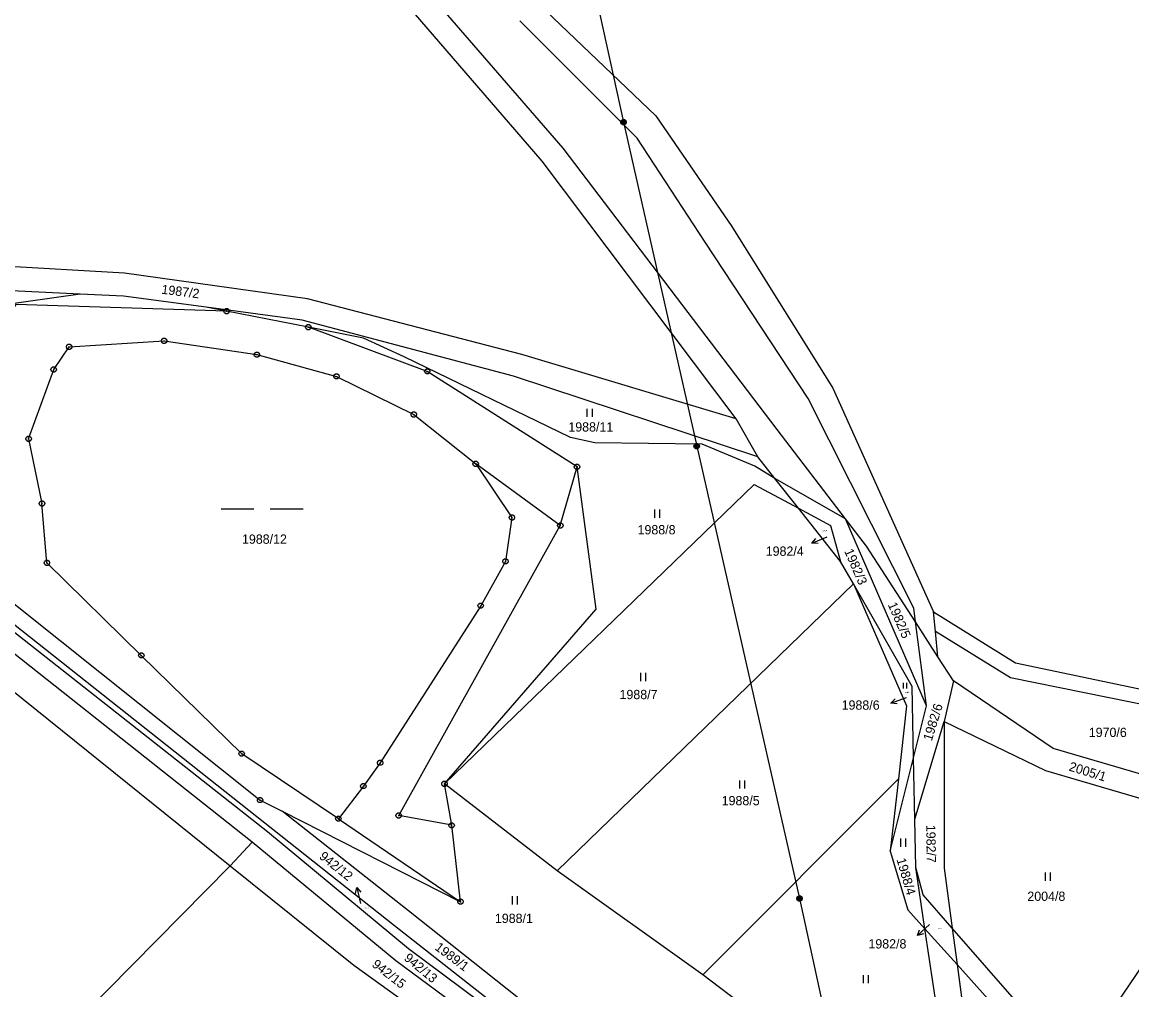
# Model space of a CAD drawing. Extents: x -609861 to -605046, y -1120287 to -1116307.
# Drawn here: x -608045.2 to -607842.1, y -1118548.1 to -1118371 of the extents above; entities that cross this region are included whole.
import ezdxf

# ---------------------------------------------------------------- set-up
doc = ezdxf.new("R2010")
doc.units = 0
for name, color, linetype in [('Vrstva 1', 7, 'Continuous'), ('Vrstva 2', 7, 'Continuous'), ('Vrstva 3', 7, 'Continuous'), ('Vrstva 4', 7, 'Continuous'), ('Vrstva 6', 7, 'Continuous'), ('Vrstva 7', 7, 'Continuous'), ('Vrstva 8', 7, 'Continuous')]:
    doc.layers.add(name, color=color, linetype=linetype)

msp = doc.modelspace()

# ---------------------------------------------------------------- linework, layer by layer
at = {"layer": 'Vrstva 1'}
for p, q in [((-607946.16, -1118394.09), (-607982.69, -1118351.97)), ((-607949.99, -1118396.5), (-607985.87, -1118354.94)), ((-607950.69, -1118367.69), (-607929.22, -1118388.15)), ((-607932.64, -1118392.25), (-607954.1, -1118370.79)), ((-607929.22, -1118388.15), (-607915.27, -1118408.41)), ((-607920.19, -1118411.32), (-607932.64, -1118392.25)), ((-607906.98, -1118445.59), (-607946.16, -1118394.09)), ((-607914.46, -1118443.61), (-607949.99, -1118396.5)), ((-607915.27, -1118408.41), (-607896.81, -1118438.01)), ((-607901.3, -1118439.93), (-607920.19, -1118411.32)), ((-608026.45, -1118416.98), (-608060.98, -1118414.98)), ((-607992.95, -1118421.67), (-608026.45, -1118416.98)), ((-608034.61, -1118420.8), (-608061.03, -1118419.53)), ((-608034.61, -1118420.8), (-608069.55, -1118425.69)), ((-608026.64, -1118421.18), (-608034.61, -1118420.8)), ((-608011.51, -1118423.21), (-608026.64, -1118421.18)), ((-607953.75, -1118431.86), (-607992.95, -1118421.67)), ((-608007.77, -1118423.94), (-608011.51, -1118423.21)), ((-607993.94, -1118425.56), (-608011.51, -1118423.21)), ((-607992.8, -1118426.86), (-608007.77, -1118423.94)), ((-607955.24, -1118435.8), (-607993.94, -1118425.56)), ((-607982.69, -1118428.84), (-607992.8, -1118426.86)), ((-607971.04, -1118434.95), (-607992.8, -1118426.86)), ((-607975.29, -1118432.27), (-607982.69, -1118428.84)), ((-607914.46, -1118443.61), (-607953.75, -1118431.86)), ((-607944.81, -1118447.06), (-607975.29, -1118432.27)), ((-607943.61, -1118452.43), (-607971.04, -1118434.95)), ((-607910.53, -1118450.6), (-607955.24, -1118435.8)), ((-607896.81, -1118438.01), (-607878.35, -1118478.94)), ((-607881.98, -1118478.27), (-607901.3, -1118439.93)), ((-607910.53, -1118450.6), (-607914.46, -1118443.61)), ((-607894.46, -1118461.91), (-607906.98, -1118445.59)), ((-608044.02, -1118447.3), (-608041.58, -1118459.13)), ((-607940.38, -1118448.02), (-607944.81, -1118447.06)), ((-607920.7, -1118448.29), (-607940.38, -1118448.02)), ((-607911.08, -1118452.26), (-607920.7, -1118448.29)), ((-608100.05, -1118450.74), (-608007.13, -1118525.41)), ((-607940.14, -1118478.44), (-607943.61, -1118452.43)), ((-607907.39, -1118454.57), (-607911.08, -1118452.26)), ((-607907.39, -1118454.57), (-607910.53, -1118450.6)), ((-607967.88, -1118510.44), (-607911.18, -1118455.62)), ((-607911.18, -1118455.62), (-607903.09, -1118459.99)), ((-607894.46, -1118461.91), (-607907.39, -1118454.57)), ((-607903.09, -1118459.99), (-607907.39, -1118454.57)), ((-607977.01, -1118536.43), (-608077.24, -1118457.15)), ((-607903.09, -1118459.99), (-607897.22, -1118463.17)), ((-607895.37, -1118469.75), (-607903.09, -1118459.99)), ((-607879.62, -1118496.15), (-607894.46, -1118461.91)), ((-607890.6, -1118466.95), (-607894.46, -1118461.91)), ((-607897.22, -1118463.17), (-607895.37, -1118469.75)), ((-607881.65, -1118480.8), (-607890.6, -1118466.95)), ((-607893.03, -1118473.84), (-607895.37, -1118469.75)), ((-607947.27, -1118526.33), (-607893.03, -1118473.84)), ((-607882.26, -1118492.63), (-607893.03, -1118473.84)), ((-607893.03, -1118473.84), (-607883.27, -1118496.15)), ((-607967.88, -1118510.44), (-607940.14, -1118478.44)), ((-607881.65, -1118480.8), (-607881.98, -1118478.27)), ((-608051.01, -1118479.26), (-608000.26, -1118519.14)), ((-607879.62, -1118496.15), (-607881.65, -1118480.8)), ((-607877.54, -1118487.16), (-607881.65, -1118480.8)), ((-607878.35, -1118478.94), (-607863.33, -1118488.28)), ((-607877.97, -1118482.56), (-607878.35, -1118478.94)), ((-608003.1, -1118521.13), (-608053.54, -1118481.2)), ((-607877.54, -1118487.16), (-607877.97, -1118482.56)), ((-607864.23, -1118491.04), (-607877.97, -1118482.56)), ((-607874.69, -1118491.56), (-607877.54, -1118487.16)), ((-607863.33, -1118488.28), (-607834.13, -1118494.43)), ((-607834.95, -1118497), (-607864.23, -1118491.04)), ((-607882, -1118505.65), (-607882.26, -1118492.63)), ((-607874.69, -1118491.56), (-607876.42, -1118498.99)), ((-607856.42, -1118503.94), (-607874.69, -1118491.56)), ((-607883.27, -1118496.15), (-607884.78, -1118509.52)), ((-607882, -1118505.65), (-607879.62, -1118496.15)), ((-607881.77, -1118516.87), (-607876.42, -1118498.99)), ((-607876.42, -1118498.99), (-607876.39, -1118525.84)), ((-607876.42, -1118498.99), (-607857.86, -1118507.98)), ((-607820.38, -1118514.5), (-607856.42, -1118503.94)), ((-607886.28, -1118522.77), (-607882, -1118505.65)), ((-607881.77, -1118516.87), (-607882, -1118505.65)), ((-607857.86, -1118507.98), (-607822.93, -1118518.26)), ((-607947.27, -1118526.33), (-607967.88, -1118510.44)), ((-607966.57, -1118518.02), (-607967.88, -1118510.44)), ((-607884.78, -1118509.52), (-607920.61, -1118545.38)), ((-607884.78, -1118509.52), (-607886.28, -1118522.77)), ((-607974.48, -1118533.66), (-607997.62, -1118515.45)), ((-607997.62, -1118515.45), (-607964.95, -1118532.01)), ((-607881.59, -1118525.74), (-607881.77, -1118516.87)), ((-608000.26, -1118519.14), (-607974.5, -1118540.57)), ((-607964.95, -1118532.01), (-607966.57, -1118518.02)), ((-608007.13, -1118525.41), (-608003.1, -1118521.13)), ((-607976.77, -1118542.79), (-608003.1, -1118521.13)), ((-607886.28, -1118522.77), (-607883.06, -1118533.5)), ((-608110.26, -1118629.98), (-608007.13, -1118525.41)), ((-608007.13, -1118525.41), (-607984.48, -1118543.61)), ((-607920.61, -1118545.38), (-607947.27, -1118526.33)), ((-607880.27, -1118530.72), (-607881.59, -1118525.74)), ((-607879.92, -1118536.98), (-607881.59, -1118525.74)), ((-607876.39, -1118525.84), (-607874.91, -1118536.86)), ((-607849.63, -1118557.8), (-607828.91, -1118527.06)), ((-607874.91, -1118536.86), (-607880.27, -1118530.72)), ((-607904.83, -1118588.81), (-607974.48, -1118533.66)), ((-607883.06, -1118533.5), (-607879.92, -1118536.98)), ((-607924.25, -1118577.78), (-607977.01, -1118536.43)), ((-607879.92, -1118536.98), (-607874.02, -1118543.52)), ((-607877.52, -1118553.13), (-607879.92, -1118536.98)), ((-607862.24, -1118551.38), (-607874.91, -1118536.86)), ((-607874.91, -1118536.86), (-607874.02, -1118543.52)), ((-607974.5, -1118540.57), (-607924.25, -1118577.78)), ((-607984.48, -1118543.61), (-607952.96, -1118566.23)), ((-607949.65, -1118562.85), (-607976.77, -1118542.79)), ((-607874.02, -1118543.52), (-607865.67, -1118552.77)), ((-607874.02, -1118543.52), (-607872.72, -1118553.23)), ((-607912.71, -1118551.36), (-607920.61, -1118545.38))]:
    msp.add_line(p, q, dxfattribs=at)
for points in [[(-608007.77, -1118423.94), (-608046.38, -1118422.7), (-608068.7, -1118455.26)], [(-608044.02, -1118447.3), (-608039.42, -1118434.62), (-608036.6, -1118430.45), (-608019.21, -1118429.37), (-608002.23, -1118431.88), (-607987.65, -1118435.86), (-607973.5, -1118442.85), (-607962.16, -1118451.88)], [(-607962.16, -1118451.88), (-607955.54, -1118461.69), (-607956.71, -1118469.73), (-607961.26, -1118477.82), (-607979.65, -1118506.58)], [(-607987.3, -1118516.82), (-608005, -1118504.91), (-608023.39, -1118486.91), (-608040.67, -1118469.99), (-608041.58, -1118459.13)], [(-608055.12, -1118470.2), (-608053.14, -1118472.37), (-608001.64, -1118513.41), (-607997.62, -1118515.45)], [(-607979.65, -1118506.58), (-607982.73, -1118510.85), (-607987.3, -1118516.82)]]:
    msp.add_lwpolyline(points, dxfattribs=at)
at = {"layer": 'Vrstva 3'}
for p, q in [((-607941.8, -1118441.77), (-607941.8, -1118443.27)), ((-607940.8, -1118443.27), (-607940.8, -1118441.77)), ((-608008.77, -1118460.07), (-608002.77, -1118460.07)), ((-607999.77, -1118460.07), (-607993.77, -1118460.07)), ((-607929.45, -1118460.25), (-607929.45, -1118461.75)), ((-607928.45, -1118461.75), (-607928.45, -1118460.25)), ((-607932.02, -1118490.13), (-607932.02, -1118491.63)), ((-607931.02, -1118491.63), (-607931.02, -1118490.13)), ((-607883.94, -1118491.94), (-607883.94, -1118492.99)), ((-607883.24, -1118492.99), (-607883.24, -1118491.94)), ((-607913.9, -1118509.79), (-607913.9, -1118511.29)), ((-607912.9, -1118511.29), (-607912.9, -1118509.79)), ((-607884.4, -1118520.45), (-607884.4, -1118521.95)), ((-607883.4, -1118521.95), (-607883.4, -1118520.45)), ((-607857.93, -1118526.66), (-607857.93, -1118528.16)), ((-607856.93, -1118528.16), (-607856.93, -1118526.66)), ((-607955.52, -1118531.01), (-607955.52, -1118532.51)), ((-607954.52, -1118532.51), (-607954.52, -1118531.01)), ((-607891.25, -1118545.42), (-607891.25, -1118546.92)), ((-607890.25, -1118546.92), (-607890.25, -1118545.42))]:
    msp.add_line(p, q, dxfattribs=at)
at = {"layer": 'Vrstva 4'}
for p, q in [((-607946.68, -1118463.17), (-607962.16, -1118451.88)), ((-607946.68, -1118463.17), (-607943.61, -1118452.43)), ((-607987.3, -1118516.82), (-607964.95, -1118532.01))]:
    msp.add_line(p, q, dxfattribs=at)
msp.add_lwpolyline([(-607966.57, -1118518.02), (-607976.26, -1118516.23), (-607946.68, -1118463.17)], dxfattribs=at)
at = {"layer": 'Vrstva 6'}
for p, q in [((-607946.44, -1118337.48), (-607935.11, -1118389.35)), ((-607935.11, -1118389.35), (-607921.71, -1118448.63)), ((-607921.71, -1118448.63), (-607902.89, -1118531.42)), ((-607902.89, -1118531.42), (-607882.63, -1118623.98))]:
    msp.add_line(p, q, dxfattribs=at)
for points in [[(-607935.26, -1118388.87), (-607934.95, -1118388.87), (-607934.7, -1118389.05), (-607934.6, -1118389.34), (-607934.7, -1118389.63), (-607934.95, -1118389.81), (-607935.26, -1118389.81), (-607935.51, -1118389.63), (-607935.61, -1118389.34), (-607935.51, -1118389.05), (-607935.26, -1118388.87), (-607935.23, -1118388.91), (-607934.99, -1118388.91), (-607934.83, -1118388.99), (-607935.39, -1118388.99), (-607935.47, -1118389.07), (-607934.75, -1118389.07), (-607934.75, -1118389.15), (-607935.47, -1118389.15), (-607935.51, -1118389.23), (-607934.71, -1118389.23), (-607934.67, -1118389.31), (-607935.55, -1118389.31), (-607935.55, -1118389.39), (-607934.67, -1118389.39), (-607934.7, -1118389.47), (-607935.51, -1118389.47), (-607935.5, -1118389.55), (-607934.69, -1118389.55), (-607934.74, -1118389.63), (-607935.46, -1118389.63), (-607935.38, -1118389.71), (-607934.82, -1118389.71), (-607934.93, -1118389.79), (-607935.27, -1118389.79)], [(-607921.86, -1118448.15), (-607921.55, -1118448.15), (-607921.3, -1118448.33), (-607921.2, -1118448.62), (-607921.3, -1118448.91), (-607921.55, -1118449.09), (-607921.86, -1118449.09), (-607922.11, -1118448.91), (-607922.21, -1118448.62), (-607922.11, -1118448.33), (-607921.86, -1118448.15), (-607921.83, -1118448.19), (-607921.59, -1118448.19), (-607921.43, -1118448.27), (-607921.99, -1118448.27), (-607922.07, -1118448.35), (-607921.35, -1118448.35), (-607921.35, -1118448.43), (-607922.07, -1118448.43), (-607922.11, -1118448.51), (-607921.31, -1118448.51), (-607921.27, -1118448.59), (-607922.15, -1118448.59), (-607922.15, -1118448.67), (-607921.27, -1118448.67), (-607921.3, -1118448.75), (-607922.11, -1118448.75), (-607922.1, -1118448.83), (-607921.29, -1118448.83), (-607921.34, -1118448.91), (-607922.06, -1118448.91), (-607921.98, -1118448.99), (-607921.42, -1118448.99), (-607921.53, -1118449.07), (-607921.87, -1118449.07)], [(-607903.04, -1118530.94), (-607902.73, -1118530.94), (-607902.48, -1118531.12), (-607902.38, -1118531.41), (-607902.48, -1118531.7), (-607902.73, -1118531.88), (-607903.04, -1118531.88), (-607903.29, -1118531.7), (-607903.39, -1118531.41), (-607903.29, -1118531.12), (-607903.04, -1118530.94), (-607903.01, -1118530.98), (-607902.77, -1118530.98), (-607902.61, -1118531.06), (-607903.17, -1118531.06), (-607903.25, -1118531.14), (-607902.53, -1118531.14), (-607902.53, -1118531.22), (-607903.25, -1118531.22), (-607903.29, -1118531.3), (-607902.49, -1118531.3), (-607902.45, -1118531.38), (-607903.33, -1118531.38), (-607903.33, -1118531.46), (-607902.45, -1118531.46), (-607902.48, -1118531.54), (-607903.29, -1118531.54), (-607903.28, -1118531.62), (-607902.47, -1118531.62), (-607902.52, -1118531.7), (-607903.24, -1118531.7), (-607903.16, -1118531.78), (-607902.6, -1118531.78), (-607902.71, -1118531.86), (-607903.05, -1118531.86)]]:
    msp.add_lwpolyline(points, dxfattribs=at)
at = {"layer": 'Vrstva 7'}
for p, q in [((-607900.605, -1118466.393), (-607897.84, -1118465.23)), ((-607886.144, -1118495.661), (-607883.33, -1118494.62)), ((-607983.914, -1118529.398), (-607983.28, -1118532.33)), ((-607881.291, -1118538.179), (-607879.09, -1118536.14))]:
    msp.add_line(p, q, dxfattribs=at)
for points in [[(-607899.49, -1118466.466), (-607900.605, -1118466.393), (-607899.877, -1118465.545)], [(-607885.032, -1118495.783), (-607886.144, -1118495.661), (-607885.379, -1118494.845)], [(-607984.191, -1118530.481), (-607983.914, -1118529.398), (-607983.214, -1118530.27)], [(-607880.217, -1118537.866), (-607881.291, -1118538.179), (-607880.897, -1118537.132)]]:
    msp.add_lwpolyline(points, dxfattribs=at)
at = {"layer": 'Vrstva 8'}
for p, q in [((-608007.89, -1118423.94), (-608007.65, -1118423.94)), ((-607992.92, -1118426.86), (-607992.68, -1118426.86)), ((-608019.33, -1118429.37), (-608019.09, -1118429.37)), ((-608036.72, -1118430.45), (-608036.48, -1118430.45)), ((-608002.35, -1118431.88), (-608002.11, -1118431.88)), ((-608039.54, -1118434.62), (-608039.3, -1118434.62)), ((-607987.77, -1118435.86), (-607987.53, -1118435.86)), ((-607971.16, -1118434.95), (-607970.92, -1118434.95)), ((-607973.62, -1118442.85), (-607973.38, -1118442.85)), ((-608044.14, -1118447.3), (-608043.9, -1118447.3)), ((-607962.28, -1118451.88), (-607962.04, -1118451.88)), ((-607943.73, -1118452.43), (-607943.49, -1118452.43)), ((-608041.7, -1118459.13), (-608041.46, -1118459.13)), ((-607955.66, -1118461.69), (-607955.42, -1118461.69)), ((-607946.8, -1118463.17), (-607946.56, -1118463.17)), ((-608040.79, -1118469.99), (-608040.55, -1118469.99)), ((-607956.83, -1118469.73), (-607956.59, -1118469.73)), ((-607961.38, -1118477.82), (-607961.14, -1118477.82)), ((-608023.51, -1118486.91), (-608023.27, -1118486.91)), ((-608005.12, -1118504.91), (-608004.88, -1118504.91)), ((-607979.77, -1118506.58), (-607979.53, -1118506.58)), ((-607982.85, -1118510.85), (-607982.61, -1118510.85)), ((-607968, -1118510.44), (-607967.76, -1118510.44)), ((-608001.76, -1118513.41), (-608001.52, -1118513.41)), ((-607987.42, -1118516.82), (-607987.18, -1118516.82)), ((-607976.38, -1118516.23), (-607976.14, -1118516.23)), ((-607966.69, -1118518.02), (-607966.45, -1118518.02)), ((-607965.07, -1118532.01), (-607964.83, -1118532.01))]:
    msp.add_line(p, q, dxfattribs=at)
for points in [[(-608007.62, -1118423.46), (-608007.37, -1118423.64), (-608007.27, -1118423.93), (-608007.37, -1118424.22), (-608007.62, -1118424.4), (-608007.93, -1118424.4), (-608008.18, -1118424.22), (-608008.28, -1118423.93), (-608008.18, -1118423.64), (-608007.93, -1118423.46)], [(-607992.65, -1118426.38), (-607992.4, -1118426.56), (-607992.3, -1118426.85), (-607992.4, -1118427.14), (-607992.65, -1118427.32), (-607992.96, -1118427.32), (-607993.21, -1118427.14), (-607993.31, -1118426.85), (-607993.21, -1118426.56), (-607992.96, -1118426.38)], [(-608036.45, -1118429.97), (-608036.2, -1118430.15), (-608036.1, -1118430.44), (-608036.2, -1118430.73), (-608036.45, -1118430.91), (-608036.76, -1118430.91), (-608037.01, -1118430.73), (-608037.11, -1118430.44), (-608037.01, -1118430.15), (-608036.76, -1118429.97)], [(-608019.06, -1118428.89), (-608018.81, -1118429.07), (-608018.71, -1118429.36), (-608018.81, -1118429.65), (-608019.06, -1118429.83), (-608019.37, -1118429.83), (-608019.62, -1118429.65), (-608019.72, -1118429.36), (-608019.62, -1118429.07), (-608019.37, -1118428.89)], [(-608002.08, -1118431.4), (-608001.83, -1118431.58), (-608001.73, -1118431.87), (-608001.83, -1118432.16), (-608002.08, -1118432.34), (-608002.39, -1118432.34), (-608002.64, -1118432.16), (-608002.74, -1118431.87), (-608002.64, -1118431.58), (-608002.39, -1118431.4)], [(-608039.27, -1118434.14), (-608039.02, -1118434.32), (-608038.92, -1118434.61), (-608039.02, -1118434.9), (-608039.27, -1118435.08), (-608039.58, -1118435.08), (-608039.83, -1118434.9), (-608039.93, -1118434.61), (-608039.83, -1118434.32), (-608039.58, -1118434.14)], [(-607987.5, -1118435.38), (-607987.25, -1118435.56), (-607987.15, -1118435.85), (-607987.25, -1118436.14), (-607987.5, -1118436.32), (-607987.81, -1118436.32), (-607988.06, -1118436.14), (-607988.16, -1118435.85), (-607988.06, -1118435.56), (-607987.81, -1118435.38)], [(-607970.89, -1118434.47), (-607970.64, -1118434.65), (-607970.54, -1118434.94), (-607970.64, -1118435.23), (-607970.89, -1118435.41), (-607971.2, -1118435.41), (-607971.45, -1118435.23), (-607971.55, -1118434.94), (-607971.45, -1118434.65), (-607971.2, -1118434.47)], [(-607973.35, -1118442.37), (-607973.1, -1118442.55), (-607973, -1118442.84), (-607973.1, -1118443.13), (-607973.35, -1118443.31), (-607973.66, -1118443.31), (-607973.91, -1118443.13), (-607974.01, -1118442.84), (-607973.91, -1118442.55), (-607973.66, -1118442.37)], [(-608043.87, -1118446.82), (-608043.62, -1118447), (-608043.52, -1118447.29), (-608043.62, -1118447.58), (-608043.87, -1118447.76), (-608044.18, -1118447.76), (-608044.43, -1118447.58), (-608044.53, -1118447.29), (-608044.43, -1118447), (-608044.18, -1118446.82)], [(-607962.01, -1118451.4), (-607961.76, -1118451.58), (-607961.66, -1118451.87), (-607961.76, -1118452.16), (-607962.01, -1118452.34), (-607962.32, -1118452.34), (-607962.57, -1118452.16), (-607962.67, -1118451.87), (-607962.57, -1118451.58), (-607962.32, -1118451.4)], [(-607943.46, -1118451.95), (-607943.21, -1118452.13), (-607943.11, -1118452.42), (-607943.21, -1118452.71), (-607943.46, -1118452.89), (-607943.77, -1118452.89), (-607944.02, -1118452.71), (-607944.12, -1118452.42), (-607944.02, -1118452.13), (-607943.77, -1118451.95)], [(-608041.43, -1118458.65), (-608041.18, -1118458.83), (-608041.08, -1118459.12), (-608041.18, -1118459.41), (-608041.43, -1118459.59), (-608041.74, -1118459.59), (-608041.99, -1118459.41), (-608042.09, -1118459.12), (-608041.99, -1118458.83), (-608041.74, -1118458.65)], [(-607955.39, -1118461.21), (-607955.14, -1118461.39), (-607955.04, -1118461.68), (-607955.14, -1118461.97), (-607955.39, -1118462.15), (-607955.7, -1118462.15), (-607955.95, -1118461.97), (-607956.05, -1118461.68), (-607955.95, -1118461.39), (-607955.7, -1118461.21)], [(-607946.53, -1118462.69), (-607946.28, -1118462.87), (-607946.18, -1118463.16), (-607946.28, -1118463.45), (-607946.53, -1118463.63), (-607946.84, -1118463.63), (-607947.09, -1118463.45), (-607947.19, -1118463.16), (-607947.09, -1118462.87), (-607946.84, -1118462.69)], [(-608040.52, -1118469.51), (-608040.27, -1118469.69), (-608040.17, -1118469.98), (-608040.27, -1118470.27), (-608040.52, -1118470.45), (-608040.83, -1118470.45), (-608041.08, -1118470.27), (-608041.18, -1118469.98), (-608041.08, -1118469.69), (-608040.83, -1118469.51)], [(-607956.56, -1118469.25), (-607956.31, -1118469.43), (-607956.21, -1118469.72), (-607956.31, -1118470.01), (-607956.56, -1118470.19), (-607956.87, -1118470.19), (-607957.12, -1118470.01), (-607957.22, -1118469.72), (-607957.12, -1118469.43), (-607956.87, -1118469.25)], [(-607961.11, -1118477.34), (-607960.86, -1118477.52), (-607960.76, -1118477.81), (-607960.86, -1118478.1), (-607961.11, -1118478.28), (-607961.42, -1118478.28), (-607961.67, -1118478.1), (-607961.77, -1118477.81), (-607961.67, -1118477.52), (-607961.42, -1118477.34)], [(-608023.24, -1118486.43), (-608022.99, -1118486.61), (-608022.89, -1118486.9), (-608022.99, -1118487.19), (-608023.24, -1118487.37), (-608023.55, -1118487.37), (-608023.8, -1118487.19), (-608023.9, -1118486.9), (-608023.8, -1118486.61), (-608023.55, -1118486.43)], [(-608004.85, -1118504.43), (-608004.6, -1118504.61), (-608004.5, -1118504.9), (-608004.6, -1118505.19), (-608004.85, -1118505.37), (-608005.16, -1118505.37), (-608005.41, -1118505.19), (-608005.51, -1118504.9), (-608005.41, -1118504.61), (-608005.16, -1118504.43)], [(-607979.5, -1118506.1), (-607979.25, -1118506.28), (-607979.15, -1118506.57), (-607979.25, -1118506.86), (-607979.5, -1118507.04), (-607979.81, -1118507.04), (-607980.06, -1118506.86), (-607980.16, -1118506.57), (-607980.06, -1118506.28), (-607979.81, -1118506.1)], [(-607982.58, -1118510.37), (-607982.33, -1118510.55), (-607982.23, -1118510.84), (-607982.33, -1118511.13), (-607982.58, -1118511.31), (-607982.89, -1118511.31), (-607983.14, -1118511.13), (-607983.24, -1118510.84), (-607983.14, -1118510.55), (-607982.89, -1118510.37)], [(-607967.73, -1118509.96), (-607967.48, -1118510.14), (-607967.38, -1118510.43), (-607967.48, -1118510.72), (-607967.73, -1118510.9), (-607968.04, -1118510.9), (-607968.29, -1118510.72), (-607968.39, -1118510.43), (-607968.29, -1118510.14), (-607968.04, -1118509.96)], [(-608001.49, -1118512.93), (-608001.24, -1118513.11), (-608001.14, -1118513.4), (-608001.24, -1118513.69), (-608001.49, -1118513.87), (-608001.8, -1118513.87), (-608002.05, -1118513.69), (-608002.15, -1118513.4), (-608002.05, -1118513.11), (-608001.8, -1118512.93)], [(-607987.15, -1118516.34), (-607986.9, -1118516.52), (-607986.8, -1118516.81), (-607986.9, -1118517.1), (-607987.15, -1118517.28), (-607987.46, -1118517.28), (-607987.71, -1118517.1), (-607987.81, -1118516.81), (-607987.71, -1118516.52), (-607987.46, -1118516.34)], [(-607976.11, -1118515.75), (-607975.86, -1118515.93), (-607975.76, -1118516.22), (-607975.86, -1118516.51), (-607976.11, -1118516.69), (-607976.42, -1118516.69), (-607976.67, -1118516.51), (-607976.77, -1118516.22), (-607976.67, -1118515.93), (-607976.42, -1118515.75)], [(-607966.42, -1118517.54), (-607966.17, -1118517.72), (-607966.07, -1118518.01), (-607966.17, -1118518.3), (-607966.42, -1118518.48), (-607966.73, -1118518.48), (-607966.98, -1118518.3), (-607967.08, -1118518.01), (-607966.98, -1118517.72), (-607966.73, -1118517.54)], [(-607964.8, -1118531.53), (-607964.55, -1118531.71), (-607964.45, -1118532), (-607964.55, -1118532.29), (-607964.8, -1118532.47), (-607965.11, -1118532.47), (-607965.36, -1118532.29), (-607965.46, -1118532), (-607965.36, -1118531.71), (-607965.11, -1118531.53)]]:
    msp.add_lwpolyline(points, close=True, dxfattribs=at)

# ---------------------------------------------------------------- texts
at = {"layer": 'Vrstva 2'}
for s, rotation, p in [('1987/2', 352.82741, (-608019.77, -1118420.719)), ('1982/3', 293.41169, (-607894.734, -1118467.82)), ('1982/5', 293.41169, (-607886.754, -1118477.61)), ('1982/6', 72.88023, (-607878.674, -1118502.695)), ('2005/1', 342.91524, (-607853.683, -1118507.97)), ('1982/7', 270.89444, (-607879.704, -1118517.943)), ('1988/4', 286.19242, (-607885.15, -1118524.267)), ('1989/1', 323.0909, (-607969.786, -1118540.646)), ('942/13', 320.398, (-607975.437, -1118542.551)), ('942/15', 322.17417, (-607981.302, -1118543.736))]:
    msp.add_text(s, height=1.7, rotation=rotation, dxfattribs=at).set_placement(p)
for s, height, p in [('1988/11', 1.7, (-607945.207, -1118445.96)), ('1988/8', 1.7, (-607932.537, -1118464.77)), ('1982/4', 0.2, (-607898.674, -1118464.19)), ('1988/12', 1.7, (-608004.957, -1118466.49)), ('1988/7', 1.7, (-607935.837, -1118494.93)), ('1988/6', 0.2, (-607883.604, -1118493.79)), ('1970/6', 1.7, (-607849.927, -1118501.86)), ('1988/5', 1.7, (-607917.137, -1118514.35)), ('2004/8', 1.7, (-607861.173, -1118531.85)), ('942/12', 0.2, (-607982.512, -1118533.21)), ('1988/1', 1.7, (-607958.657, -1118535.89)), ('1982/8', 0.2, (-607877.664, -1118536.99))]:
    msp.add_text(s, height=height, dxfattribs=at).set_placement(p)
at = {"layer": 'Vrstva 7'}
for s, p in [('1982/4', (-607909.068, -1118468.69)), ('1988/6', (-607895.174, -1118496.86)), ('1982/8', (-607890.268, -1118540.56))]:
    msp.add_text(s, height=1.7, dxfattribs=at).set_placement(p)
msp.add_text('942/12', height=1.7, rotation=321.31473, dxfattribs=at).set_placement((-607990.961, -1118523.959))

doc.saveas('drawing.dxf')
